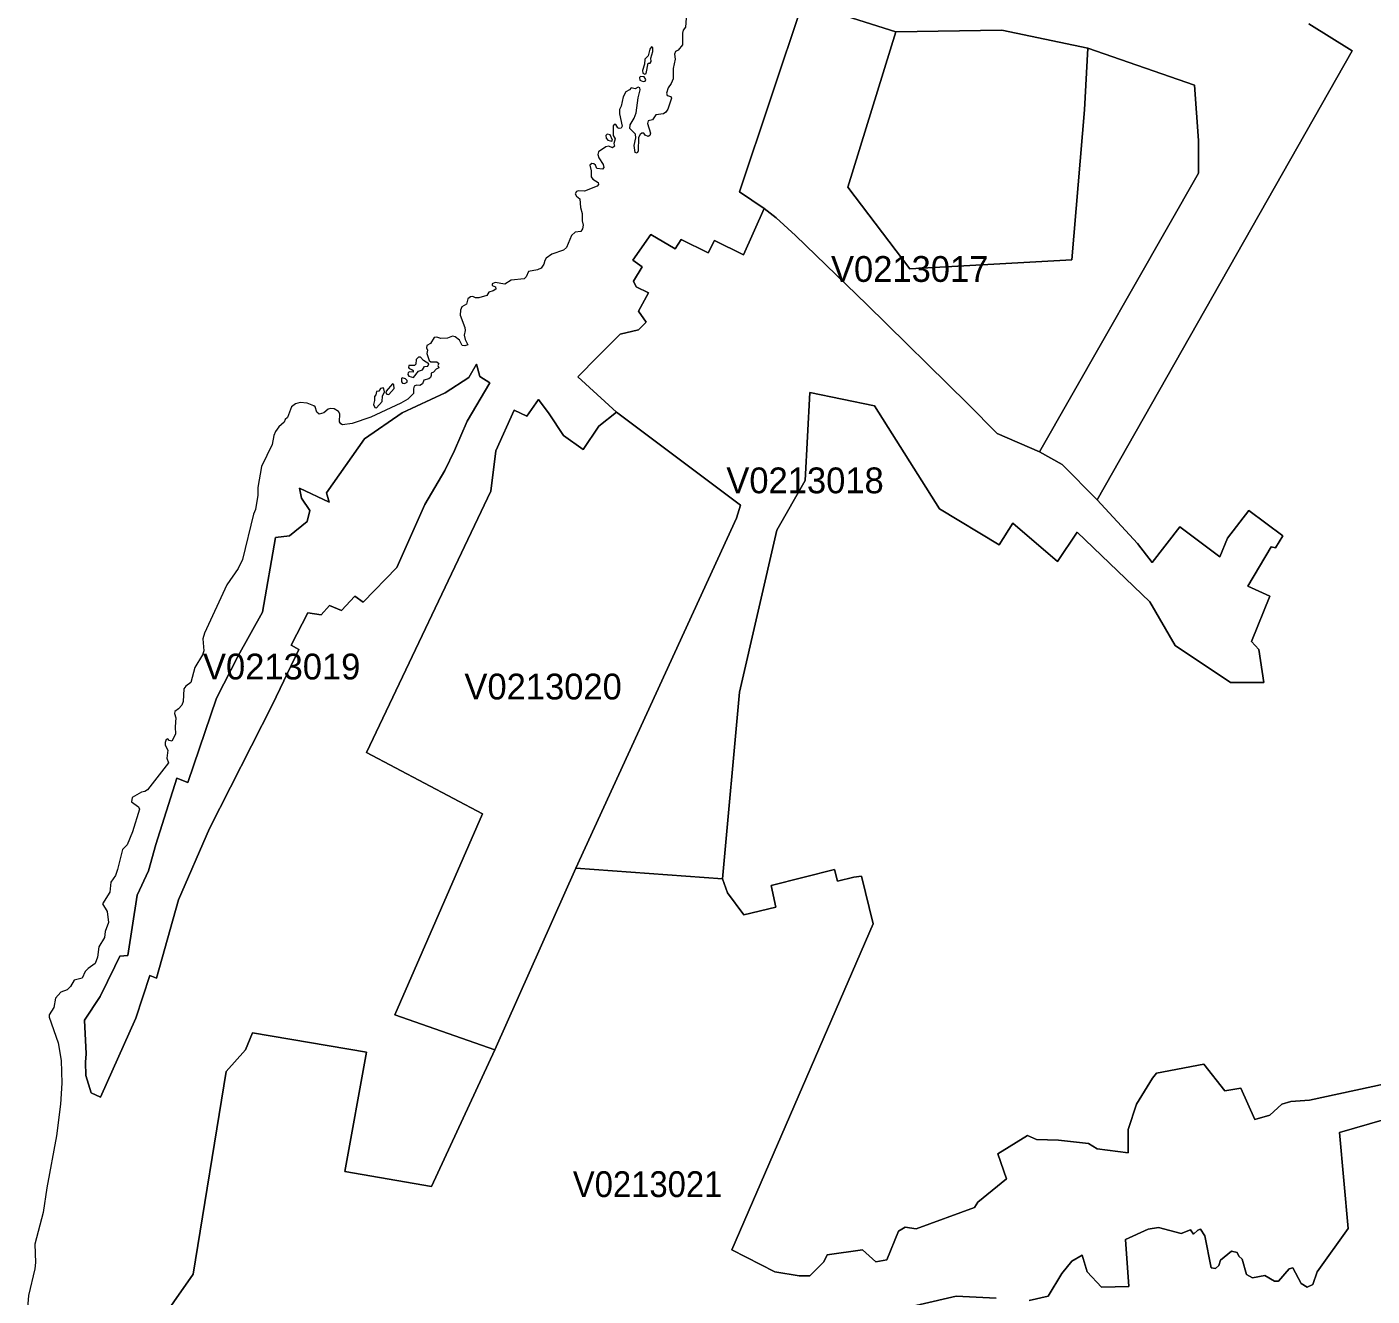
# Model space of a CAD drawing. Extents: x 369010 to 735936, y 6377141 to 6616555.
# Drawn here: x 523857 to 529069, y 6425188 to 6430106 of the extents above; entities that cross this region are included whole.
import ezdxf
from ezdxf.enums import TextEntityAlignment as Align

# ---------------------------------------------------------------- set-up
doc = ezdxf.new("R2010")
doc.units = 0
doc.header["$LTSCALE"] = 40
doc.layers.add('3', color=7, linetype='Continuous', lineweight=13)
doc.layers.add('4', color=7, linetype='Continuous')

msp = doc.modelspace()

# ---------------------------------------------------------------- linework, layer by layer
at = {"layer": '3'}
for points in [[(526863.62, 6430201.57), (526617.51, 6429467.23), (526713.01, 6429402.85), (526760.18, 6429366.44), (526834.49, 6429298.25), (527110.71, 6429030.3), (527501.8, 6428646.16), (527615.33, 6428530.48), (527780.34, 6428459.64), (528395.69, 6429539.55), (528395.69, 6429666.16), (528380.79, 6429880.49), (527967.53, 6430024.15), (527954.78, 6429785.33), (527905.46, 6429204.24), (527277.04, 6429168.16), (527037.06, 6429485.43), (527222.76, 6430087.7)], [(527222.76, 6430087.7), (527037.06, 6429485.43), (527277.04, 6429168.16), (527905.46, 6429204.24), (527954.78, 6429785.33), (527967.53, 6430024.15), (527633.71, 6430093.99)], [(526277.07, 6430028.95), (526270.12, 6430020.34), (526263.99, 6429994.19), (526250.59, 6429981.28), (526249.43, 6429961.92), (526241.49, 6429937.43), (526243.31, 6429927.66), (526250.26, 6429922.86), (526256.38, 6429926.17), (526263.99, 6429966.06), (526271.28, 6429965.23), (526275.25, 6429971.85), (526274.09, 6429985.26), (526282.03, 6430010.58), (526281.7, 6430025.31)], [(526244.13, 6429895.06), (526251.58, 6429896.71), (526254.56, 6429903), (526248.44, 6429912.77), (526234.7, 6429914.09), (526229.9, 6429910.61), (526231.06, 6429900.35)], [(526123.32, 6429663.19), (526125.96, 6429667.82), (526116.86, 6429687.51), (526104.95, 6429690.99), (526099.15, 6429685.53), (526101.64, 6429675.76), (526108.09, 6429667.16)], [(526713.01, 6429402.85), (526633.73, 6429222.78), (526520.19, 6429278.55), (526496.69, 6429231.39), (526391.76, 6429282.86), (526368.26, 6429246.28), (526273.92, 6429302.06), (526204.58, 6429202.59), (526240.99, 6429176.93), (526206.73, 6429121.16), (526217.32, 6429099.64), (526264.49, 6429076.14), (526225.93, 6429005.31), (526255.89, 6428962.44), (526225.93, 6428932.49), (526155.26, 6428915.27), (526068.53, 6428829.05), (525991.58, 6428749.6), (526140.86, 6428612.73), (526620.99, 6428252.43), (526605.93, 6428203.11), (525982.97, 6426845.98), (526551.31, 6426804.27), (526617.68, 6427528.02), (526762.33, 6428155.94), (526871.56, 6428348.92), (526890.76, 6428689.86), (527141.33, 6428638.38), (527392.24, 6428238.53), (527623.61, 6428099.17), (527677.07, 6428182.75), (527849.36, 6428034.46), (527926.48, 6428148.16), (528207.01, 6427878.06), (528305.82, 6427709.08), (528519.98, 6427565.42), (528648.58, 6427565.42), (528629.21, 6427694.02), (528601.41, 6427723.97), (528672.08, 6427899.91), (528586.51, 6427938.47), (528677.37, 6428091.23), (528694.42, 6428086.93), (528722.39, 6428134.09), (528591.64, 6428232.73), (528508.23, 6428125.49), (528478.27, 6428052.67), (528324.02, 6428168.35), (528216.94, 6428031.15), (528159.35, 6428103.81), (528003.11, 6428273.78), (527868.06, 6428410.32), (527780.34, 6428459.64), (527615.33, 6428530.48), (527501.8, 6428646.16), (527110.71, 6429030.3), (526834.49, 6429298.25), (526760.18, 6429366.44)], [(525414.13, 6428800.58), (525393.77, 6428813.49), (525382.02, 6428826.89), (525373.75, 6428826.07), (525364.65, 6428816.96), (525363.65, 6428799.59), (525358.36, 6428793.79), (525336.68, 6428794.45), (525334.69, 6428786.51), (525337.5, 6428782.37), (525348.59, 6428779.23), (525353.39, 6428774.43), (525352.73, 6428768.31), (525339.82, 6428769.63), (525333.86, 6428766.65), (525332.54, 6428759.86), (525337.01, 6428752.75), (525355.05, 6428747.95), (525373.58, 6428772.28), (525389.64, 6428776.75), (525397.08, 6428789.66), (525409.83, 6428790.98)], [(524080.17, 6426256.62), (524140.08, 6426348.64), (524197.84, 6426464.49), (524217.21, 6426505.2), (524247.16, 6426507.36), (524283.57, 6426740.88), (524328.43, 6426835.22), (524356.4, 6426938.16), (524437.66, 6427194.53), (524480.52, 6427177.48), (524591.74, 6427505.34), (524675.32, 6427668.37), (524769, 6427838.17), (524820.3, 6428127.64), (524873.93, 6428134.09), (524942.45, 6428189.7), (524953.2, 6428232.57), (524920.93, 6428279.74), (524912.49, 6428318.47), (525028.01, 6428264.84), (525017.42, 6428301.25), (525164.39, 6428509.95), (525310.03, 6428610.58), (525477.02, 6428687.87), (525569.04, 6428747.78), (525599.17, 6428799.25), (525611.91, 6428752.09), (525650.47, 6428726.43), (525562.26, 6428578.31), (525512.94, 6428464.77), (525476.53, 6428387.48), (525399.07, 6428256.07), (525289.84, 6428011.62), (525159.26, 6427876.57), (525127.15, 6427900.07), (525075.68, 6427844.46), (525028.51, 6427863.66), (524996.4, 6427827.25), (524945.09, 6427835.86), (524880.88, 6427709.91), (524910.83, 6427692.86), (524808.06, 6427480.52), (524564.6, 6426999.56), (524444.61, 6426723.01), (524358.55, 6426419.47), (524332.73, 6426430.23), (524279.27, 6426265.22), (524142.23, 6425958.54), (524105.82, 6425975.76), (524085.3, 6426042.62), (524084.31, 6426093.6), (524086.46, 6426125.87)], [(524080.17, 6426256.62), (524086.46, 6426125.87), (524084.31, 6426093.6), (524085.3, 6426042.62), (524105.82, 6425975.76), (524142.23, 6425958.54), (524279.27, 6426265.22), (524332.73, 6426430.23), (524358.55, 6426419.47), (524444.61, 6426723.01), (524564.6, 6426999.56), (524808.06, 6427480.52), (524910.83, 6427692.86), (524880.88, 6427709.91), (524945.09, 6427835.86), (524996.4, 6427827.25), (525028.51, 6427863.66), (525075.68, 6427844.46), (525127.15, 6427900.07), (525159.26, 6427876.57), (525289.84, 6428011.62), (525399.07, 6428256.07), (525476.53, 6428387.48), (525512.94, 6428464.77), (525562.26, 6428578.31), (525650.47, 6428726.43), (525611.91, 6428752.09), (525599.17, 6428799.25), (525569.04, 6428747.78), (525477.02, 6428687.87), (525310.03, 6428610.58), (525164.39, 6428509.95), (525017.42, 6428301.25), (525028.01, 6428264.84), (524912.49, 6428318.47), (524920.93, 6428279.74), (524953.2, 6428232.57), (524942.45, 6428189.7), (524873.93, 6428134.09), (524820.3, 6428127.64), (524769, 6427838.17), (524675.32, 6427668.37), (524591.74, 6427505.34), (524480.52, 6427177.48), (524437.66, 6427194.53), (524356.4, 6426938.16), (524328.43, 6426835.22), (524283.57, 6426740.88), (524247.16, 6426507.36), (524217.21, 6426505.2), (524197.84, 6426464.49), (524140.08, 6426348.64)], [(525273.29, 6428722.46), (525248.46, 6428695.15), (525247.97, 6428687.87), (525251.28, 6428682.91), (525258.56, 6428681.75), (525279.08, 6428705.58), (525277.76, 6428718.82)], [(525319.63, 6428724.78), (525330.55, 6428729.41), (525330.22, 6428735.37), (525323.77, 6428742.98), (525310.86, 6428746.96), (525308.04, 6428744.31), (525308.37, 6428731.23), (525312.02, 6428725.77)], [(525236.71, 6428707.23), (525226.95, 6428704.75), (525220.49, 6428694.66), (525211.39, 6428693), (525209.24, 6428680.26), (525203.28, 6428673.8), (525203.61, 6428658.58), (525199.14, 6428642.36), (525204.44, 6428631.93), (525210.89, 6428630.61), (525233.57, 6428654.44), (525234.73, 6428675.79), (525241.84, 6428692.34), (525240.02, 6428703.92)], [(525669.34, 6426141.92), (525982.97, 6426845.98), (526605.93, 6428203.11), (526620.99, 6428252.43), (526140.86, 6428612.73), (526072.34, 6428559.11), (526012.43, 6428469.07), (525935.3, 6428522.7), (525879.69, 6428606.28), (525838.98, 6428662.05), (525793.96, 6428598), (525744.81, 6428621.67), (525674.14, 6428462.95), (525654.77, 6428306.55), (525172, 6427294.33), (525621.67, 6427056.5), (525281.73, 6426277.64)]]:
    msp.add_lwpolyline(points, close=True, dxfattribs=at)
for points in [[(526633.73, 6429222.78), (526713.01, 6429402.85), (526617.51, 6429467.23), (526863.62, 6430201.57)], [(526863.62, 6430201.57), (527222.76, 6430087.7), (527633.71, 6430093.99), (527967.53, 6430024.15), (528380.79, 6429880.49), (528395.69, 6429666.16), (528395.69, 6429539.55), (527780.34, 6428459.64), (527868.06, 6428410.32), (528003.11, 6428273.78), (528991.5, 6430013.56), (528823.68, 6430118.82)], [(526410.63, 6430140.66), (526408.81, 6430104.75), (526399.05, 6430093.5), (526396.23, 6430082.57), (526397.39, 6430036.89), (526379.52, 6430016.04), (526369.42, 6430010.91), (526365.45, 6430000.48), (526368.26, 6429981.61), (526360.32, 6429945.37), (526361.15, 6429904.49), (526353.37, 6429886.95), (526340.79, 6429870.07), (526334.33, 6429849.38), (526337.15, 6429840.61), (526351.71, 6429836.63), (526354.53, 6429829.85), (526340.46, 6429787.15), (526332.51, 6429775.56), (526323.08, 6429770.1), (526293.29, 6429766.13), (526280.71, 6429746.1), (526264.33, 6429742.46), (526261.02, 6429731.7), (526272.93, 6429695.13), (526270.12, 6429686.02), (526264.33, 6429682.05), (526252.41, 6429686.36), (526246.62, 6429694.63), (526239.67, 6429694.96), (526232.38, 6429689.67), (526226.26, 6429677.75), (526225.6, 6429625.45), (526221.13, 6429617.18), (526213.68, 6429619), (526209.21, 6429646.97), (526216.5, 6429676.59), (526214.34, 6429690.66), (526192.5, 6429712.17), (526194.48, 6429726.57), (526209.87, 6429752.56), (526217.65, 6429773.58), (526224.77, 6429831.67), (526232.71, 6429863.11), (526231.39, 6429870.07), (526225.6, 6429872.88), (526213.52, 6429865.93), (526197.96, 6429870.4), (526191.5, 6429862.29), (526176.94, 6429854.51), (526166.84, 6429835.31), (526159.23, 6429799.73), (526153.11, 6429785.66), (526153.11, 6429770.1), (526162.87, 6429721.94), (526159.23, 6429714.16), (526151.95, 6429712.01), (526145.82, 6429714.99), (526139.04, 6429727.73), (526132.42, 6429728.72), (526127.62, 6429722.6), (526128.78, 6429685.2), (526136.06, 6429672.62), (526130.6, 6429654.08), (526133.91, 6429644.32)], [(528823.68, 6430118.82), (528991.5, 6430013.56), (528003.11, 6428273.78), (528159.35, 6428103.81), (528216.94, 6428031.15), (528324.02, 6428168.35), (528478.27, 6428052.67), (528508.23, 6428125.49), (528591.64, 6428232.73), (528722.39, 6428134.09), (528694.42, 6428086.93), (528677.37, 6428091.23), (528586.51, 6427938.47), (528672.08, 6427899.91), (528601.41, 6427723.97), (528629.21, 6427694.02), (528648.58, 6427565.42), (528519.98, 6427565.42), (528305.82, 6427709.08), (528207.01, 6427878.06), (527926.48, 6428148.16), (527849.36, 6428034.46), (527677.07, 6428182.75), (527623.61, 6428099.17), (527392.24, 6428238.53), (527141.33, 6428638.38), (526890.76, 6428689.86), (526871.56, 6428348.92), (526762.33, 6428155.94), (526617.68, 6427528.02), (526551.31, 6426804.27), (526570.67, 6426750.81), (526634.89, 6426664.91), (526759.02, 6426695.04), (526739.82, 6426778.62), (526986.09, 6426840.85), (526996.85, 6426795.66), (527061.06, 6426810.72), (527090.36, 6426814.53), (527135.37, 6426630.16), (526587.72, 6425367.36), (526754.88, 6425281.63), (526849.05, 6425266.57), (526889.77, 6425266.57), (526944.22, 6425319.86), (526957.13, 6425347.67), (527094.16, 6425367.03), (527145.47, 6425319.86), (527188.33, 6425328.3), (527233.35, 6425439.85), (527259, 6425454.92), (527301.87, 6425448.46), (527528.28, 6425530.72), (527541.02, 6425552.07), (527652.41, 6425642.1), (527618.15, 6425738.59), (527733.84, 6425809.42), (527768.1, 6425794.36), (527853.66, 6425792.21), (527969.35, 6425779.3), (528003.61, 6425757.95), (528123.6, 6425742.89), (528123.6, 6425832.93), (528155.71, 6425931.57), (528217.77, 6426032.36), (528232.83, 6426051.56), (528416.87, 6426085.98), (528498.3, 6425983.04), (528560.36, 6425993.8), (528613.99, 6425871.49), (528671.75, 6425888.7), (528718.92, 6425931.57)], [(526133.91, 6429644.32), (526125.63, 6429637.86), (526111.4, 6429644.65), (526099.81, 6429642.17), (526071.18, 6429621.81), (526068.7, 6429612.04), (526072.01, 6429598.31), (526089.72, 6429573.32), (526092.53, 6429562.06), (526087.07, 6429554.95), (526065.06, 6429557.1), (526059.27, 6429570.17), (526053.47, 6429575.8), (526045.03, 6429576.96), (526037.92, 6429570.5), (526042.88, 6429548.99), (526042.55, 6429525.49), (526049.17, 6429515.72), (526070.19, 6429502.98), (526071.51, 6429495.03), (526066.22, 6429488.91), (526016.9, 6429469.38), (525994.06, 6429470.87), (525986.11, 6429468.39), (525980.32, 6429458.95), (525985.62, 6429451.01), (525999.52, 6429440.42), (526001.17, 6429406.82), (526007.79, 6429383.48), (526007.79, 6429355.02), (526011.44, 6429337.64), (526008.95, 6429323.41), (526002.66, 6429313.64), (525980.32, 6429310.33), (525967.25, 6429297.42), (525947.55, 6429250.91), (525936.13, 6429241.65), (525890.45, 6429225.26), (525868.61, 6429210.7), (525862.81, 6429200.93), (525860, 6429186.53), (525848.75, 6429171.64), (525834.51, 6429164.85), (525800.09, 6429159.06), (525791.15, 6429137.54), (525783.87, 6429130.1), (525733.06, 6429124.3), (525708.23, 6429109.41), (525670.83, 6429115.86), (525658.91, 6429110.9), (525659.24, 6429104.28), (525671.99, 6429098.82), (525673.31, 6429090.21), (525663.88, 6429082.93), (525647, 6429078.96), (525639.22, 6429065.55), (525608.1, 6429055.79), (525595.03, 6429056.45), (525583.94, 6429061.91), (525575.17, 6429059.76), (525565.73, 6429052.48), (525559.94, 6429031.46), (525541.57, 6429021.36), (525536.11, 6429008.29), (525535.28, 6428988.76), (525553.16, 6428941.59), (525554.64, 6428929.34), (525551, 6428911.3), (525554.48, 6428894.92), (525565.4, 6428874.72), (525553.82, 6428869.92), (525542.89, 6428871.41), (525532.47, 6428892.76), (525516.08, 6428905.84), (525505.32, 6428907.99), (525486.46, 6428899.55), (525460.31, 6428898.56), (525445.08, 6428903.69), (525434.99, 6428902.2), (525420.59, 6428879.69), (525405.69, 6428871.41), (525405.19, 6428862.31), (525408.84, 6428853.21), (525405.69, 6428840.3), (525415.46, 6428813.82), (525422.24, 6428808.36), (525444.75, 6428808.03), (525452.36, 6428802.23), (525448.39, 6428793.79), (525452.86, 6428784.86), (525441.77, 6428779.72), (525431.51, 6428767.97), (525422.74, 6428764.66), (525423.57, 6428755.89), (525420.26, 6428747.12), (525414.63, 6428742.49), (525394.44, 6428737.69), (525388.81, 6428722.46), (525379.54, 6428717.16), (525366.63, 6428717.99)], [(524350.93, 6425057.87), (524500.88, 6425272.2), (524628.15, 6426058.01), (524703.13, 6426141.59), (524731.1, 6426208.12), (525172.66, 6426132.98), (525087.92, 6425670.4), (525424.23, 6425612.47), (525669.34, 6426141.92), (525281.73, 6426277.64), (525621.67, 6427056.5), (525172, 6427294.33), (525654.77, 6428306.55), (525674.14, 6428462.95), (525744.81, 6428621.67), (525793.96, 6428598), (525838.98, 6428662.05), (525879.69, 6428606.28), (525935.3, 6428522.7), (526012.43, 6428469.07), (526072.34, 6428559.11), (526140.86, 6428612.73), (525991.58, 6428749.6), (526068.53, 6428829.05), (526155.26, 6428915.27), (526225.93, 6428932.49), (526255.89, 6428962.44), (526225.93, 6429005.31), (526264.49, 6429076.14), (526217.32, 6429099.64), (526206.73, 6429121.16), (526240.99, 6429176.93), (526204.58, 6429202.59), (526273.92, 6429302.06), (526368.26, 6429246.28), (526391.76, 6429282.86), (526496.69, 6429231.39), (526520.19, 6429278.55), (526633.73, 6429222.78)], [(525366.63, 6428717.99), (525357.53, 6428713.52), (525354.22, 6428703.1), (525354.22, 6428686.22), (525332.04, 6428663.71), (525305.56, 6428647.98), (525188.72, 6428594.03), (525117.38, 6428568.71), (525080.14, 6428564.57), (525072.7, 6428568.21), (525068.39, 6428575.99), (525068.72, 6428606.94), (525063.93, 6428616.21), (525047.54, 6428626.63), (525033.64, 6428627.46), (525023.71, 6428624.32), (525007.49, 6428610.58), (524988.62, 6428606.11), (524980.18, 6428612.9), (524974.22, 6428633.42), (524968.93, 6428638.22), (524942.61, 6428648.31), (524915.8, 6428650.47), (524896.77, 6428645.67), (524881.54, 6428634.41), (524866.15, 6428593.2), (524857.87, 6428585.09), (524853.4, 6428574), (524833.21, 6428556.13), (524820.3, 6428538.09), (524813.52, 6428522.7), (524806.57, 6428488.44), (524765.19, 6428403.2), (524750.96, 6428321.11), (524751.95, 6428291.98), (524741.85, 6428236.54), (524735.07, 6428218.5), (524691.54, 6428041.74), (524675.49, 6428007.48), (524631.46, 6427944.26), (524545.24, 6427756.74), (524538.78, 6427735.39), (524542.42, 6427687.73), (524537.62, 6427672.83), (524507.5, 6427623.84), (524491.78, 6427565.42), (524472.58, 6427551.35), (524464.47, 6427540.93), (524462.32, 6427492.1), (524457.19, 6427477.7), (524443.45, 6427463.14), (524429.38, 6427453.54), (524428.56, 6427445.76), (524434.18, 6427428.88), (524430.87, 6427393.46), (524432.2, 6427365), (524418.79, 6427338.68), (524407.54, 6427340.83), (524402.41, 6427346.79), (524396.28, 6427344.31), (524391.81, 6427333.55), (524392.64, 6427322.96), (524402.41, 6427302.93), (524398.27, 6427271.98), (524404.89, 6427254.61), (524323.79, 6427149.51), (524313.86, 6427142.56), (524301.28, 6427140.74), (524264.38, 6427120.05), (524262.22, 6427102.84), (524289.2, 6427083.81), (524293.34, 6427074.21), (524266.36, 6426986.32), (524245.34, 6426936.51), (524226.81, 6426918.8), (524207.61, 6426840.35), (524199.5, 6426817.34), (524182.45, 6426792.02), (524178.15, 6426753.29), (524149.02, 6426707.78), (524167.22, 6426678.16), (524172.36, 6426635.29), (524159.61, 6426601.2), (524157.96, 6426577.86), (524134.95, 6426541.12), (524130.48, 6426500.9), (524121.71, 6426476.24), (524094.4, 6426457.37), (524082.32, 6426445.29), (524070.57, 6426419.97), (524039.46, 6426411.86), (524025.88, 6426387.36), (524012.48, 6426374.95), (523988.48, 6426365.68), (523967.96, 6426342.68), (523961.01, 6426306.1), (523943.3, 6426277.14), (523943.3, 6426268.86), (523978.38, 6426168.73), (523989.64, 6426100.22)], [(525982.97, 6426845.98), (525669.34, 6426141.92), (525424.23, 6425612.47), (525087.92, 6425670.4), (525172.66, 6426132.98), (524731.1, 6426208.12), (524703.13, 6426141.59), (524628.15, 6426058.01), (524500.88, 6425272.2), (524350.93, 6425057.87)], [(529119.44, 6426010.84), (528826, 6425946.63), (528753.17, 6425942.32), (528718.92, 6425931.57), (528671.75, 6425888.7), (528613.99, 6425871.49), (528560.36, 6425993.8), (528498.3, 6425983.04), (528416.87, 6426085.98), (528232.83, 6426051.56), (528217.77, 6426032.36), (528155.71, 6425931.57), (528123.6, 6425832.93), (528123.6, 6425742.89), (528003.61, 6425757.95), (527969.35, 6425779.3), (527853.66, 6425792.21), (527768.1, 6425794.36), (527733.84, 6425809.42), (527618.15, 6425738.59), (527652.41, 6425642.1), (527541.02, 6425552.07), (527528.28, 6425530.72), (527301.87, 6425448.46), (527259, 6425454.92), (527233.35, 6425439.85), (527188.33, 6425328.3), (527145.47, 6425319.86), (527094.16, 6425367.03), (526957.13, 6425347.67), (526944.22, 6425319.86), (526889.77, 6425266.57), (526849.05, 6425266.57), (526754.88, 6425281.63), (526587.72, 6425367.36), (527135.37, 6426630.16), (527090.36, 6426814.53), (527061.06, 6426810.72), (526996.85, 6426795.66), (526986.09, 6426840.85), (526739.82, 6426778.62), (526759.02, 6426695.04), (526634.89, 6426664.91), (526570.67, 6426750.81), (526551.31, 6426804.27), (525982.97, 6426845.98)], [(523989.64, 6426100.22), (523992.45, 6426013.33), (523986.83, 6425931.9), (523971.27, 6425808.1), (523934.03, 6425607.51), (523920.13, 6425512.01), (523887.69, 6425388.55), (523890.67, 6425318.37), (523887.85, 6425293.38), (523862.86, 6425189.28), (523856.74, 6425110.67)], [(528718.92, 6425931.57), (528753.17, 6425942.32), (528826, 6425946.63), (529119.44, 6426010.84)], [(527740.29, 6425170.58), (527813.11, 6425187.63), (527866.57, 6425275.51), (527905.13, 6425322.68), (527945.85, 6425346.34), (527965.04, 6425281.96), (528020.82, 6425222.05), (528125.75, 6425224.2), (528112.84, 6425406.42), (528200.72, 6425447.14), (528241.27, 6425453.43), (528329.15, 6425429.92), (528365.56, 6425444.98), (528376.32, 6425427.77), (528393.37, 6425442.83), (528404.13, 6425447.14), (528421.17, 6425421.32), (528444.84, 6425297.02), (528461.89, 6425294.87), (528474.8, 6425305.63), (528481.25, 6425326.98), (528524.12, 6425361.41), (528545.47, 6425357.1), (528551.92, 6425342.04), (528564.67, 6425331.28), (528581.88, 6425271.37), (528605.38, 6425258.46), (528652.55, 6425267.07), (528691.11, 6425245.55), (528706.01, 6425245.55), (528746.72, 6425292.72), (528761.78, 6425297.02), (528793.89, 6425236.95), (528817.39, 6425222.05), (528838.91, 6425232.64), (528855.95, 6425281.96), (528975.94, 6425449.29), (528941.68, 6425822.17), (529232.97, 6425905.75)], [(529232.97, 6425905.75), (528941.68, 6425822.17), (528975.94, 6425449.29), (528855.95, 6425281.96), (528838.91, 6425232.64), (528817.39, 6425222.05), (528793.89, 6425236.95), (528761.78, 6425297.02), (528746.72, 6425292.72), (528706.01, 6425245.55), (528691.11, 6425245.55), (528652.55, 6425267.07), (528605.38, 6425258.46), (528581.88, 6425271.37), (528564.67, 6425331.28), (528551.92, 6425342.04), (528545.47, 6425357.1), (528524.12, 6425361.41), (528481.25, 6425326.98), (528474.8, 6425305.63), (528461.89, 6425294.87), (528444.84, 6425297.02), (528421.17, 6425421.32), (528404.13, 6425447.14), (528393.37, 6425442.83), (528376.32, 6425427.77), (528365.56, 6425444.98), (528329.15, 6425429.92), (528241.27, 6425453.43), (528200.72, 6425447.14), (528112.84, 6425406.42), (528125.75, 6425224.2), (528020.82, 6425222.05), (527965.04, 6425281.96), (527945.85, 6425346.34), (527905.13, 6425322.68), (527866.57, 6425275.51), (527813.11, 6425187.63), (527740.29, 6425170.58)], [(527178.57, 6425123.25), (527456.95, 6425187.63), (527611.69, 6425179.19)], [(527611.69, 6425179.19), (527456.95, 6425187.63), (527178.57, 6425123.25)]]:
    msp.add_lwpolyline(points, dxfattribs=at)

# ---------------------------------------------------------------- texts
at = {"layer": '4'}
for s, p in [('V0213017', (527277.04, 6429118.16)), ('V0213018', (526871.56, 6428298.92)), ('V0213019', (524843.85, 6427577.38)), ('V0213020', (525856.78, 6427499.89))]:
    msp.add_text(s, height=100, dxfattribs=at).set_placement(p, align=Align.CENTER)
at = {"layer": '4', "width": 0.95}
msp.add_text('V0213021', height=100, dxfattribs=at).set_placement((526261.54, 6425571.43), align=Align.CENTER)

doc.saveas('drawing.dxf')
